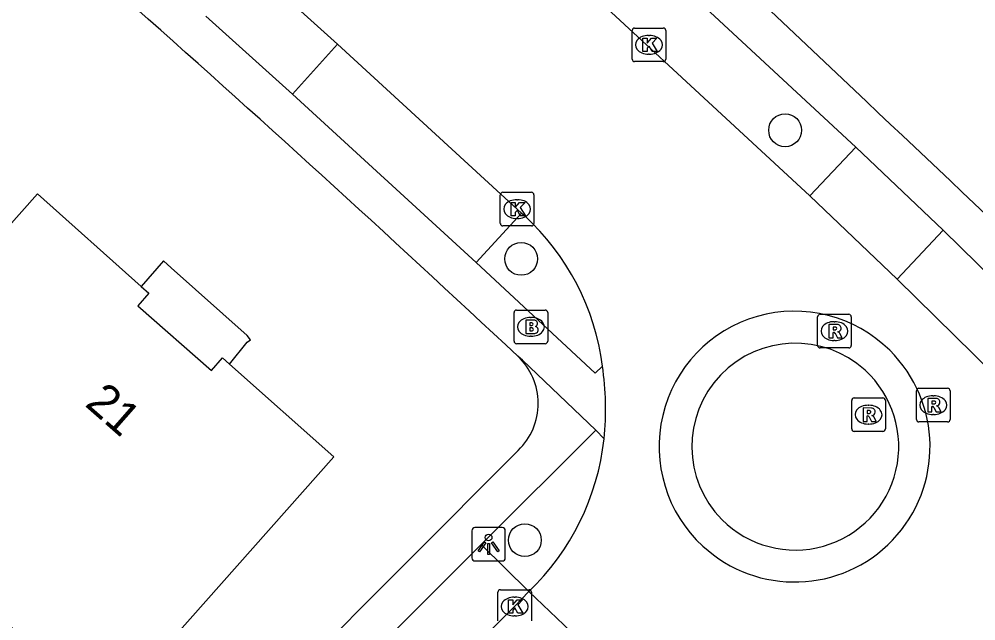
# Model space of a CAD drawing. Extents: x 160457 to 162082, y 388340 to 389736.
# Drawn here: x 160876.81 to 160905.26, y 389307.5 to 389325.41 of the extents above; entities that cross this region are included whole.
import ezdxf

# ---------------------------------------------------------------- set-up
doc = ezdxf.new("R2010")
doc.units = 0
for name, color, linetype in [('IMGEO_Boom', 7, 'Continuous'), ('IMGEO_Brandkraan', 7, 'Continuous'), ('IMGEO_Kolk', 7, 'Continuous'), ('IMGEO_Lichtpunt', 7, 'Continuous'), ('IMGEO_Pand', 7, 'Continuous'), ('IMGEO_Pand_nummerreeks', 7, 'Continuous'), ('IMGEO_Pand_overbouw', 7, 'Continuous'), ('IMGEO_Parkeervlak_open', 7, 'Continuous'), ('IMGEO_Rijbaan_lokaal_gesloten', 7, 'Continuous'), ('IMGEO_Rijbaan_lokaal_open', 7, 'Continuous'), ('IMGEO_Rioolput', 7, 'Continuous'), ('IMGEO_Voetpad_open', 7, 'Continuous')]:
    doc.layers.add(name, color=color, linetype=linetype)

msp = doc.modelspace()

# ---------------------------------------------------------------- linework, layer by layer
at = {"layer": 'IMGEO_Boom'}
for centre in [(160899.591, 389322.099), (160891.739, 389318.272), (160891.849, 389309.902)]:
    msp.add_circle(centre, 0.489, dxfattribs=at)
at = {"layer": 'IMGEO_Brandkraan'}
for p, q in [((160891.528, 389315.823), (160891.528, 389316.675)), ((160891.603, 389316.749), (160892.455, 389316.749)), ((160892.529, 389316.675), (160892.529, 389315.823)), ((160892.016, 389316.529), (160892.041, 389316.529)), ((160892.455, 389315.749), (160891.603, 389315.749)), ((160892.039, 389315.969), (160892.014, 389315.969))]:
    msp.add_line(p, q, dxfattribs=at)
for points in [[(160891.528, 389315.823), (160891.528, 389316.675)], [(160891.603, 389316.749), (160892.455, 389316.749)], [(160892.529, 389316.675), (160892.529, 389315.823)], [(160891.876, 389316.449), (160891.876, 389316.049), (160892.089, 389316.049)], [(160892.107, 389316.449), (160891.876, 389316.449)], [(160892.055, 389316.368), (160892.001, 389316.368), (160892.001, 389316.292)], [(160892.001, 389316.292), (160892.054, 389316.292)], [(160892.063, 389316.216), (160892.001, 389316.216), (160892.001, 389316.135)], [(160892.001, 389316.135), (160892.063, 389316.135)], [(160892.455, 389315.749), (160891.603, 389315.749)]]:
    msp.add_lwpolyline(points, dxfattribs=at)
for centre, radius, start, end in [((160891.605, 389316.673), 0.0765, 91.552, 178.448), ((160891.605, 389316.673), 0.0765, 91.552, 178.448), ((160892.453, 389316.673), 0.0765, 1.552, 88.448), ((160892.453, 389316.673), 0.0765, 1.552, 88.448), ((160892.056, 389316.33), 0.0379, 267.8285, 90.9355), ((160892.111, 389316.304), 0.145, 59.4692, 91.5367), ((160892.136, 389316.351), 0.0922, 285.5137, 58.1501), ((160892.064, 389316.175), 0.0404, 269.8759, 90.5077), ((160892.095, 389316.3), 0.251, 268.6676, 293.5347), ((160892.141, 389316.159), 0.105, 301.3115, 78.989), ((160891.605, 389315.825), 0.0765, 181.552, 268.448), ((160891.605, 389315.825), 0.0765, 181.552, 268.448), ((160892.453, 389315.825), 0.0765, 271.552, 358.448), ((160892.453, 389315.825), 0.0765, 271.552, 358.448)]:
    msp.add_arc(centre, radius, start, end, dxfattribs=at)
for centre, major_axis, ratio, start_param, end_param in [((160892.015, 389316.249), (-0.387, 0.002), 0.722429, 4.712389, 7.853982), ((160892.04, 389316.249), (-0.39, 0.002), 0.717154, 1.570796, 4.712389)]:
    msp.add_ellipse(centre, major_axis=major_axis, ratio=ratio, start_param=start_param, end_param=end_param, dxfattribs=at)
at = {"layer": 'IMGEO_Kolk'}
for p, q in [((160895.115, 389325.142), (160895.967, 389325.142)), ((160895.04, 389324.216), (160895.04, 389325.068)), ((160895.528, 389324.922), (160895.553, 389324.922)), ((160896.041, 389325.068), (160896.041, 389324.216)), ((160895.551, 389324.362), (160895.526, 389324.362)), ((160895.967, 389324.142), (160895.115, 389324.142)), ((160891.119, 389319.328), (160891.119, 389320.18)), ((160891.194, 389320.254), (160892.046, 389320.254)), ((160891.607, 389320.034), (160891.632, 389320.034)), ((160892.12, 389320.18), (160892.12, 389319.328)), ((160891.63, 389319.474), (160891.605, 389319.474)), ((160892.046, 389319.254), (160891.194, 389319.254)), ((160891.045, 389307.501), (160891.045, 389308.353)), ((160891.12, 389308.427), (160891.972, 389308.427)), ((160892.046, 389308.353), (160892.046, 389307.501)), ((160891.533, 389308.207), (160891.558, 389308.207)), ((160891.556, 389307.647), (160891.531, 389307.647))]:
    msp.add_line(p, q, dxfattribs=at)
for points in [[(160895.115, 389325.142), (160895.967, 389325.142)], [(160895.04, 389324.216), (160895.04, 389325.068)], [(160895.361, 389324.842), (160895.484, 389324.842), (160895.484, 389324.691), (160895.614, 389324.842), (160895.778, 389324.842), (160895.632, 389324.691), (160895.785, 389324.442), (160895.633, 389324.442), (160895.548, 389324.606), (160895.484, 389324.539), (160895.484, 389324.442), (160895.361, 389324.442), (160895.361, 389324.842)], [(160896.041, 389325.068), (160896.041, 389324.216)], [(160895.967, 389324.142), (160895.115, 389324.142)], [(160891.119, 389319.328), (160891.119, 389320.18)], [(160891.194, 389320.254), (160892.046, 389320.254)], [(160892.12, 389320.18), (160892.12, 389319.328)], [(160891.44, 389319.954), (160891.563, 389319.954), (160891.563, 389319.803), (160891.693, 389319.954), (160891.857, 389319.954), (160891.711, 389319.803), (160891.864, 389319.554), (160891.712, 389319.554), (160891.627, 389319.718), (160891.563, 389319.651), (160891.563, 389319.554), (160891.44, 389319.554), (160891.44, 389319.954)], [(160892.046, 389319.254), (160891.194, 389319.254)], [(160891.045, 389307.501), (160891.045, 389308.353)], [(160891.12, 389308.427), (160891.972, 389308.427)], [(160892.046, 389308.353), (160892.046, 389307.501)], [(160891.366, 389308.127), (160891.489, 389308.127), (160891.489, 389307.976), (160891.619, 389308.127), (160891.783, 389308.127), (160891.637, 389307.976), (160891.79, 389307.727), (160891.638, 389307.727), (160891.553, 389307.891), (160891.489, 389307.824), (160891.489, 389307.727), (160891.366, 389307.727), (160891.366, 389308.127)]]:
    msp.add_lwpolyline(points, dxfattribs=at)
for centre, start, end in [((160895.117, 389325.066), 91.552, 178.448), ((160895.117, 389325.066), 91.552, 178.448), ((160895.965, 389325.066), 1.552, 88.448), ((160895.965, 389325.066), 1.552, 88.448), ((160895.117, 389324.218), 181.552, 268.448), ((160895.117, 389324.218), 181.552, 268.448), ((160895.965, 389324.218), 271.552, 358.448), ((160895.965, 389324.218), 271.552, 358.448), ((160891.196, 389320.178), 91.552, 178.448), ((160891.196, 389320.178), 91.552, 178.448), ((160892.044, 389320.178), 1.552, 88.448), ((160892.044, 389320.178), 1.552, 88.448), ((160891.196, 389319.33), 181.552, 268.448), ((160891.196, 389319.33), 181.552, 268.448), ((160892.044, 389319.33), 271.552, 358.448), ((160892.044, 389319.33), 271.552, 358.448), ((160891.122, 389308.351), 91.552, 178.448), ((160891.122, 389308.351), 91.552, 178.448), ((160891.97, 389308.351), 1.552, 88.448), ((160891.97, 389308.351), 1.552, 88.448)]:
    msp.add_arc(centre, 0.0765, start, end, dxfattribs=at)
for centre, major_axis, ratio, start_param, end_param in [((160895.527, 389324.642), (-0.387, 0.002), 0.722429, 4.712389, 7.853982), ((160895.552, 389324.642), (-0.39, 0.002), 0.717154, 1.570796, 4.712389), ((160891.606, 389319.754), (-0.387, 0.002), 0.722429, 4.712389, 7.853982), ((160891.631, 389319.754), (-0.39, 0.002), 0.717154, 1.570796, 4.712389), ((160891.532, 389307.927), (-0.387, 0.002), 0.722429, 4.712389, 7.853982), ((160891.557, 389307.927), (-0.39, 0.002), 0.717154, 1.570796, 4.712389)]:
    msp.add_ellipse(centre, major_axis=major_axis, ratio=ratio, start_param=start_param, end_param=end_param, dxfattribs=at)
at = {"layer": 'IMGEO_Lichtpunt'}
for p, q in [((160890.271, 389310.185), (160890.271, 389309.378)), ((160890.271, 389310.185), (160890.271, 389309.378)), ((160891.173, 389310.28), (160890.365, 389310.28)), ((160891.173, 389310.28), (160890.365, 389310.28)), ((160891.267, 389309.378), (160891.267, 389310.185)), ((160891.267, 389309.378), (160891.267, 389310.185)), ((160890.365, 389309.284), (160891.173, 389309.284)), ((160890.365, 389309.284), (160891.173, 389309.284))]:
    msp.add_line(p, q, dxfattribs=at)
for points in [[(160890.645, 389309.849), (160890.684, 389309.821), (160890.496, 389309.559), (160890.458, 389309.586), (160890.645, 389309.849)], [(160890.747, 389309.801), (160890.794, 389309.801), (160890.794, 389309.479), (160890.747, 389309.479), (160890.747, 389309.801)], [(160890.857, 389309.821), (160890.895, 389309.848), (160891.082, 389309.586), (160891.043, 389309.558), (160890.857, 389309.821)]]:
    msp.add_lwpolyline(points, dxfattribs=at)
msp.add_circle((160890.77, 389309.983), 0.0994, dxfattribs=at)
for centre, start, end in [((160890.365, 389310.185), 90, 180), ((160890.365, 389310.185), 90, 180), ((160891.173, 389310.185), 0, 90), ((160891.173, 389310.185), 0, 90), ((160890.365, 389309.378), 180, 270), ((160890.365, 389309.378), 180, 270), ((160891.173, 389309.378), 270, 0), ((160891.173, 389309.378), 270, 360)]:
    msp.add_arc(centre, 0.0946, start, end, dxfattribs=at)
at = {"layer": 'IMGEO_Pand'}
msp.add_lwpolyline([(160877.347, 389320.206), (160880.438, 389317.453), (160880.665, 389317.251), (160880.334, 389316.874), (160882.523, 389314.955), (160882.854, 389315.332), (160883.064, 389315.144), (160886.167, 389312.379), (160878.549, 389303.794), (160875.808, 389306.225), (160876.689, 389307.219), (160873.343, 389310.186), (160872.462, 389309.193), (160869.729, 389311.618), (160877.347, 389320.206)], dxfattribs=at)
at = {"layer": 'IMGEO_Pand_overbouw'}
msp.add_lwpolyline([(160880.438, 389317.453), (160880.665, 389317.251), (160880.334, 389316.874), (160882.523, 389314.955), (160882.854, 389315.332), (160883.064, 389315.144), (160883.593, 389315.794), (160883.687, 389315.86), (160883.593, 389315.994), (160881.331, 389318.006), (160881.099, 389318.212)], close=True, dxfattribs=at)
at = {"layer": 'IMGEO_Parkeervlak_open'}
for points in [[(160891.751, 389319.634), (160890.398, 389318.168)], [(160890.552, 389309.774), (160891.965, 389308.376)]]:
    msp.add_lwpolyline(points, dxfattribs=at)
at = {"layer": 'IMGEO_Rijbaan_lokaal_gesloten'}
for points in [[(160900.321, 389320.148), (160891.531, 389328.296)], [(160883.699, 389326.99), (160886.274, 389324.661)], [(160886.274, 389324.661), (160891.619, 389319.752), (160891.751, 389319.634)], [(160902.92, 389317.666), (160900.321, 389320.148)], [(160891.751, 389319.634), (160891.835, 389319.559)], [(160911.485, 389309.259), (160902.92, 389317.666)], [(160891.965, 389308.376), (160891.545, 389307.928), (160877.421, 389293.854), (160871.723, 389288.141)], [(160891.965, 389308.376), (160896.127, 389304.406)]]:
    msp.add_lwpolyline(points, dxfattribs=at)
for centre, radius, start, end in [((160886.868, 389314.142), 7.349, 7.3471, 47.48), ((160885.661, 389313.815), 8.59, 354.002, 8.4853), ((160886.882, 389313.705), 7.364, 313.6478, 353.8598)]:
    msp.add_arc(centre, radius, start, end, dxfattribs=at)
at = {"layer": 'IMGEO_Rijbaan_lokaal_open'}
for centre, radius, start, end in [((160899.868, 389312.69), 4.027, 45.2814, 227.4153), ((160899.894, 389312.685), 3.079, 47.6637, 224.811), ((160899.874, 389312.685), 4.027, 227.3022, 45.3945), ((160899.892, 389312.688), 3.079, 224.8845, 47.5903)]:
    msp.add_arc(centre, radius, start, end, dxfattribs=at)
at = {"layer": 'IMGEO_Rioolput'}
for p, q in [((160900.633, 389316.624), (160901.485, 389316.624)), ((160900.558, 389315.698), (160900.558, 389316.55)), ((160901.046, 389316.404), (160901.071, 389316.404)), ((160901.559, 389316.55), (160901.559, 389315.698)), ((160901.069, 389315.844), (160901.044, 389315.844)), ((160901.485, 389315.624), (160900.633, 389315.624)), ((160903.498, 389313.495), (160903.498, 389314.347)), ((160903.573, 389314.421), (160904.425, 389314.421)), ((160904.499, 389314.347), (160904.499, 389313.495)), ((160901.572, 389313.211), (160901.572, 389314.063)), ((160901.647, 389314.137), (160902.499, 389314.137)), ((160902.573, 389314.063), (160902.573, 389313.211)), ((160903.986, 389314.201), (160904.011, 389314.201)), ((160902.06, 389313.917), (160902.085, 389313.917)), ((160904.009, 389313.641), (160903.984, 389313.641)), ((160902.083, 389313.357), (160902.058, 389313.357)), ((160904.425, 389313.421), (160903.573, 389313.421)), ((160902.499, 389313.137), (160901.647, 389313.137))]:
    msp.add_line(p, q, dxfattribs=at)
for points in [[(160900.633, 389316.624), (160901.485, 389316.624)], [(160900.558, 389315.698), (160900.558, 389316.55)], [(160901.147, 389316.322), (160900.895, 389316.324), (160900.895, 389315.924)], [(160901.559, 389316.55), (160901.559, 389315.698)], [(160900.895, 389315.924), (160901.019, 389315.924), (160901.019, 389316.086), (160901.03, 389316.086)], [(160901.073, 389316.243), (160901.019, 389316.243), (160901.019, 389316.162)], [(160901.019, 389316.162), (160901.071, 389316.162)], [(160901.077, 389316.057), (160901.148, 389315.924), (160901.288, 389315.924), (160901.223, 389316.05)], [(160901.485, 389315.624), (160900.633, 389315.624)], [(160903.498, 389313.495), (160903.498, 389314.347)], [(160903.573, 389314.421), (160904.425, 389314.421)], [(160904.499, 389314.347), (160904.499, 389313.495)], [(160901.572, 389313.211), (160901.572, 389314.063)], [(160901.647, 389314.137), (160902.499, 389314.137)], [(160902.573, 389314.063), (160902.573, 389313.211)], [(160904.087, 389314.119), (160903.835, 389314.121), (160903.835, 389313.721)], [(160904.013, 389314.04), (160903.959, 389314.04), (160903.959, 389313.959)], [(160902.161, 389313.835), (160901.909, 389313.837), (160901.909, 389313.437)], [(160902.087, 389313.756), (160902.033, 389313.756), (160902.033, 389313.675)], [(160903.835, 389313.721), (160903.959, 389313.721), (160903.959, 389313.883), (160903.97, 389313.883)], [(160903.959, 389313.959), (160904.011, 389313.959)], [(160904.017, 389313.854), (160904.088, 389313.721), (160904.228, 389313.721), (160904.163, 389313.847)], [(160901.909, 389313.437), (160902.033, 389313.437), (160902.033, 389313.599), (160902.044, 389313.599)], [(160902.033, 389313.675), (160902.085, 389313.675)], [(160902.091, 389313.57), (160902.162, 389313.437), (160902.302, 389313.437), (160902.237, 389313.563)], [(160904.425, 389313.421), (160903.573, 389313.421)], [(160902.499, 389313.137), (160901.647, 389313.137)]]:
    msp.add_lwpolyline(points, dxfattribs=at)
for centre, radius, start, end in [((160900.635, 389316.548), 0.0765, 91.552, 178.448), ((160900.635, 389316.548), 0.0765, 91.552, 178.448), ((160901.483, 389316.548), 0.0765, 1.552, 88.448), ((160901.483, 389316.548), 0.0765, 1.552, 88.448), ((160901.146, 389316.212), 0.109, 350.3612, 89.416), ((160901.029, 389316.033), 0.0533, 26.0293, 88.6989), ((160901.055, 389316.351), 0.19, 274.7715, 282.9687), ((160901.079, 389316.147), 0.0964, 77.0061, 93.1865), ((160901.093, 389316.204), 0.0378, 276.6634, 79.6772), ((160901.144, 389316.212), 0.112, 277.5842, 350.9817), ((160901.128, 389315.997), 0.108, 29.5134, 73.7905), ((160900.635, 389315.7), 0.0765, 181.552, 268.448), ((160900.635, 389315.7), 0.0765, 181.552, 268.448), ((160901.483, 389315.7), 0.0765, 271.552, 358.448), ((160901.483, 389315.7), 0.0765, 271.552, 358.448), ((160903.575, 389314.345), 0.0765, 91.552, 178.448), ((160903.575, 389314.345), 0.0765, 91.552, 178.448), ((160904.423, 389314.345), 0.0765, 1.552, 88.448), ((160904.423, 389314.345), 0.0765, 1.552, 88.448), ((160901.649, 389314.061), 0.0765, 91.552, 178.448), ((160901.649, 389314.061), 0.0765, 91.552, 178.448), ((160902.497, 389314.061), 0.0765, 1.552, 88.448), ((160902.497, 389314.061), 0.0765, 1.552, 88.448), ((160904.019, 389313.944), 0.0964, 77.0061, 93.1865), ((160904.033, 389314.001), 0.0378, 276.6634, 79.6772), ((160904.086, 389314.009), 0.109, 350.3612, 89.416), ((160902.093, 389313.66), 0.0964, 77.0061, 93.1865), ((160902.107, 389313.717), 0.0378, 276.6634, 79.6772), ((160902.16, 389313.725), 0.109, 350.3612, 89.416), ((160903.969, 389313.83), 0.0533, 26.0293, 88.6989), ((160903.995, 389314.148), 0.19, 274.7715, 282.9687), ((160904.084, 389314.009), 0.112, 277.5842, 350.9817), ((160904.068, 389313.794), 0.108, 29.5134, 73.7905), ((160902.043, 389313.546), 0.0533, 26.0293, 88.6989), ((160902.069, 389313.864), 0.19, 274.7715, 282.9687), ((160902.158, 389313.725), 0.112, 277.5842, 350.9817), ((160902.142, 389313.51), 0.108, 29.5134, 73.7905), ((160903.575, 389313.497), 0.0765, 181.552, 268.448), ((160903.575, 389313.497), 0.0765, 181.552, 268.448), ((160904.423, 389313.497), 0.0765, 271.552, 358.448), ((160904.423, 389313.497), 0.0765, 271.552, 358.448), ((160901.649, 389313.213), 0.0765, 181.552, 268.448), ((160901.649, 389313.213), 0.0765, 181.552, 268.448), ((160902.497, 389313.213), 0.0765, 271.552, 358.448), ((160902.497, 389313.213), 0.0765, 271.552, 358.448)]:
    msp.add_arc(centre, radius, start, end, dxfattribs=at)
for centre, major_axis, ratio, start_param, end_param in [((160901.045, 389316.124), (-0.387, 0.002), 0.722429, 4.712389, 7.853982), ((160901.07, 389316.124), (-0.39, 0.002), 0.717154, 1.570796, 4.712389), ((160903.985, 389313.921), (-0.387, 0.002), 0.722429, 4.712389, 7.853982), ((160904.01, 389313.921), (-0.39, 0.002), 0.717154, 1.570796, 4.712389), ((160902.059, 389313.637), (-0.387, 0.002), 0.722429, 4.712389, 7.853982), ((160902.084, 389313.637), (-0.39, 0.002), 0.717154, 1.570796, 4.712389)]:
    msp.add_ellipse(centre, major_axis=major_axis, ratio=ratio, start_param=start_param, end_param=end_param, dxfattribs=at)
at = {"layer": 'IMGEO_Voetpad_open'}
for points in [[(160892.889, 389329.765), (160901.696, 389321.594)], [(160884.939, 389323.178), (160882.359, 389325.49)], [(160886.274, 389324.661), (160884.939, 389323.178)], [(160890.398, 389318.168), (160884.939, 389323.178)], [(160900.321, 389320.148), (160901.696, 389321.594)], [(160901.696, 389321.594), (160904.296, 389319.131)], [(160904.296, 389319.131), (160902.92, 389317.666)], [(160904.296, 389319.131), (160912.92, 389310.664)], [(160894.157, 389315.082), (160893.943, 389314.869), (160890.398, 389318.168)], [(160893.962, 389313.171), (160891.778, 389315.254), (160891.643, 389315.376)], [(160890.552, 389309.774), (160893.962, 389313.171)], [(160893.962, 389313.171), (160894.204, 389312.917)], [(160849.645, 389270.639), (160849.77, 389270.765), (160861.147, 389282.143), (160864.704, 389285.7), (160871.005, 389292.001), (160871.091, 389291.94), (160881.702, 389302.588), (160891.652, 389312.574)], [(160870.28, 389289.553), (160890.552, 389309.774)]]:
    msp.add_lwpolyline(points, dxfattribs=at)
for centre, radius, start, end in [((160574.121, 388978.653), 475.45, 46.33986, 48.23104), ((160480.608, 388875.839), 601.782, 46.919212, 48.430974), ((160629.112, 389030.417), 400.057, 44.66971, 46.9193), ((160890.304, 389313.971), 1.941, 313.9894, 46.3787)]:
    msp.add_arc(centre, radius, start, end, dxfattribs=at)

# ---------------------------------------------------------------- texts
at = {"layer": 'IMGEO_Pand_nummerreeks'}
msp.add_text('21', height=1, rotation=318.7585, dxfattribs=at).set_placement((160878.731, 389313.918))

doc.saveas('drawing.dxf')
